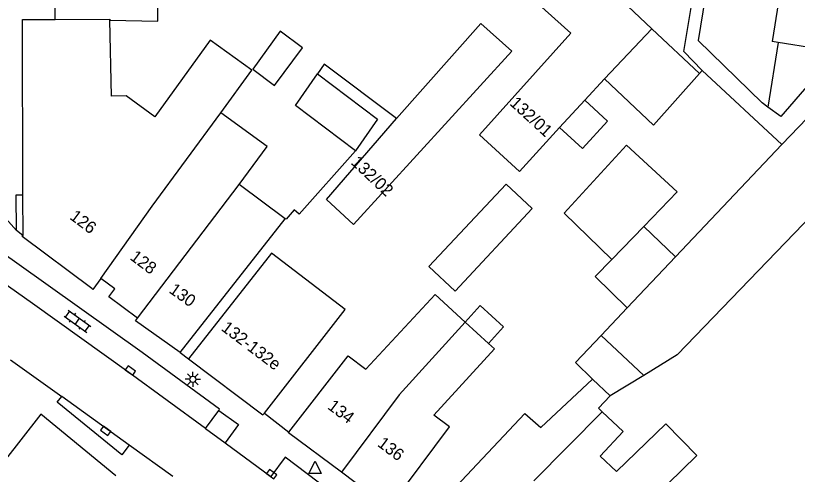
# Model space of a CAD drawing. Extents: x 132998 to 136004, y 396998 to 398512.
# Drawn here: x 133099.6 to 133164.1, y 398262.3 to 398300.1 of the extents above; entities that cross this region are included whole.
import ezdxf

# ---------------------------------------------------------------- set-up
doc = ezdxf.new("R2010")
doc.units = 0
for name, color, linetype in [('gg-afsc-erfafscheiding', 7, 'Continuous'), ('gg-anno-huisnummerreeks BGT', 7, 'Continuous'), ('gg-bbg-bijgebouw', 7, 'Continuous'), ('gg-bbg-gedigitaliseerde bebouwing', 7, 'Continuous'), ('gg-bbg-gedigitaliseerde bijgebouw', 7, 'Continuous'), ('gg-bbg-hoofdgebouw', 7, 'Continuous'), ('gg-bbg-luifel en loopbrug', 7, 'Continuous'), ('gg-bbg-tussenscheiding', 7, 'Continuous'), ('gg-knt-verharding', 7, 'Continuous'), ('gg-knt-verharding nz', 7, 'Continuous'), ('gt-grn-weggrens', 7, 'Continuous'), ('gt-symb-klinker verharding', 7, 'Continuous'), ('gt-symb-kolk', 7, 'Continuous'), ('gt-symb-lichtmast', 7, 'Continuous'), ('gt-symb-waterafsluiter', 7, 'Continuous')]:
    doc.layers.add(name, color=color, linetype=linetype)

# ---------------------------------------------------------------- blocks, each defined once
blk = doc.blocks.new('gt0-KL1')
at = {"layer": 'gt-symb-klinker verharding'}
for p, q in [((-1.15, 0.3), (1.15, 0.3)), ((-1, -0.3), (-1, 0.3)), ((-0.5, 0.3), (-0.5, 0.45)), ((0, -0.3), (0, 0.3)), ((0.5, 0.3), (0.5, 0.45)), ((1, -0.3), (1, 0.3)), ((-1.15, -0.3), (1.15, -0.3)), ((-0.5, -0.45), (-0.5, -0.3)), ((0.5, -0.45), (0.5, -0.3))]:
    blk.add_line(p, q, dxfattribs=at)
blk = doc.blocks.new('gt0-KOLK')
at = {"layer": 'gt-symb-kolk'}
blk.add_lwpolyline([(0, 0), (0.375, 0), (0.375, 0.4), (-0.375, 0.4), (-0.375, 0), (0, 0)], dxfattribs=at)
blk = doc.blocks.new('gt0-LMAST')
at = {"layer": 'gt-symb-lichtmast'}
for p, q in [((-0.182, 0.173), (-0.447, 0.438)), ((-0.005, 0.246), (-0.005, 0.621)), ((0.172, 0.173), (0.437, 0.438)), ((-0.255, -0.004), (-0.63, -0.004)), ((-0.182, -0.181), (-0.447, -0.446)), ((-0.005, -0.254), (-0.005, -0.629)), ((0.437, -0.446), (0.172, -0.181)), ((0.245, -0.004), (0.62, -0.004))]:
    blk.add_line(p, q, dxfattribs=at)
blk.add_circle((-0.005, -0.004), 0.25, dxfattribs=at)
blk = doc.blocks.new('gt0-WAFSL')
at = {"layer": 'gt-symb-waterafsluiter'}
for p, q in [((-0.5, -0.333), (0, 0.667)), ((0, 0.667), (0.5, -0.333)), ((0.5, -0.333), (-0.5, -0.333))]:
    blk.add_line(p, q, dxfattribs=at)

msp = doc.modelspace()

# ---------------------------------------------------------------- linework, layer by layer
at = {"layer": 'gg-afsc-erfafscheiding'}
for p, q in [((133156.249, 398295.584), (133162.815, 398289.493)), ((133113.18, 398272.34), (133113.88, 398271.82))]:
    msp.add_line(p, q, dxfattribs=at)
for points in [[(133131.042, 398291.624), (133125.065, 398296.114), (133124.509, 398295.315)], [(133127.646, 398288.984), (133122.995, 398283.739), (133122.592, 398284.097), (133121.92, 398283.34), (133121.851, 398283.379)]]:
    msp.add_lwpolyline(points, dxfattribs=at)
at = {"layer": 'gg-bbg-bijgebouw'}
for p, q in [((133154.722, 398297.152), (133156.633, 398308.695)), ((133156.533, 398301.968), (133155.919, 398298.076))]:
    msp.add_line(p, q, dxfattribs=at)
at = {"layer": 'gg-bbg-gedigitaliseerde bebouwing'}
for p, q in [((133107.527, 398293.49), (133107.398, 398299.731)), ((133148.184, 398294.918), (133146.558, 398293.146)), ((133146.558, 398293.146), (133144.483, 398290.887)), ((133120.368, 398289.334), (133116.547, 398292.105)), ((133125.262, 398284.968), (133131.042, 398291.624)), ((133144.483, 398290.887), (133141.167, 398287.274)), ((133136.693, 398274.857), (133134.208, 398277.128)), ((133138.618, 398273.097), (133136.693, 398274.857)), ((133148.656, 398268.78), (133147.198, 398270.154))]:
    msp.add_line(p, q, dxfattribs=at)
for points in [[(133137.865, 398290.299), (133145.419, 398298.669), (133140.903, 398302.744), (133144.185, 398306.445)], [(133107.398, 398299.731), (133111.348, 398299.662), (133111.323, 398303.503), (133113.281, 398303.515), (133113.268, 398305.597)], [(133131.042, 398291.624), (133137.987, 398299.455), (133140.553, 398297.179)], [(133116.547, 398292.105), (133119.087, 398295.608), (133115.665, 398298.09), (133111.092, 398291.784)], [(133111.092, 398291.784), (133108.72, 398293.504), (133107.527, 398293.49)], [(133130.657, 398259.853), (133135.412, 398266.219), (133134.118, 398267.187), (133139.109, 398272.648), (133138.618, 398273.097)], [(133132.904, 398258.052), (133141.612, 398267.313), (133142.922, 398266.158), (133147.198, 398270.154)], [(133148.656, 398268.78), (133147.689, 398267.747), (133147.99, 398267.465)], [(133147.99, 398267.465), (133149.722, 398265.843), (133147.818, 398263.81), (133149.183, 398262.531), (133153.242, 398266.482), (133155.799, 398263.856), (133151.003, 398259.187)]]:
    msp.add_lwpolyline(points, dxfattribs=at)
at = {"layer": 'gg-bbg-gedigitaliseerde bijgebouw'}
for p, q in [((133162.546, 398301.243), (133162.02, 398297.981)), ((133161.202, 398292.915), (133155.919, 398298.076)), ((133162.514, 398297.901), (133162.02, 398297.981)), ((133167.338, 398297.125), (133162.514, 398297.901)), ((133154.722, 398297.152), (133156.249, 398295.584)), ((133156.249, 398295.584), (133156.033, 398295.342)), ((133161.669, 398292.576), (133161.202, 398292.915)), ((133154.03, 398280.222), (133162.815, 398289.493)), ((133144.867, 398283.824), (133148.787, 398280.026)), ((133148.787, 398280.026), (133151.423, 398282.747)), ((133150.062, 398276.035), (133154.03, 398280.222)), ((133147.905, 398273.758), (133150.062, 398276.035)), ((133151.423, 398270.463), (133147.905, 398273.758))]:
    msp.add_line(p, q, dxfattribs=at)
for points in [[(133123.284, 398297.452), (133121.433, 398298.842), (133119.166, 398295.716)], [(133119.166, 398295.716), (133120.965, 398294.365), (133123.284, 398297.452)], [(133167.338, 398297.125), (133162.727, 398291.808), (133161.669, 398292.576)], [(133162.815, 398289.493), (133169.758, 398296.733), (133173.802, 398292.449)], [(133127.646, 398288.984), (133122.693, 398292.705), (133124.509, 398295.315)], [(133124.509, 398295.315), (133129.462, 398291.594), (133127.646, 398288.984)], [(133156.033, 398295.342), (133152.225, 398291.083), (133148.184, 398294.918)], [(133151.423, 398282.747), (133154.187, 398285.6), (133149.994, 398289.433), (133144.867, 398283.824)], [(133169.784, 398288.338), (133154.191, 398272.145), (133151.423, 398270.463)], [(133133.706, 398279.434), (133135.864, 398277.414), (133142.226, 398284.213), (133140.068, 398286.233), (133133.706, 398279.434)]]:
    msp.add_lwpolyline(points, dxfattribs=at)
at = {"layer": 'gg-bbg-hoofdgebouw'}
for p, q in [((133102.88, 398299.81), (133102.851, 398304.567)), ((133141.167, 398287.274), (133137.865, 398290.299)), ((133118.049, 398286.196), (133120.368, 398289.334)), ((133121.851, 398283.379), (133118.049, 398286.196)), ((133113.18, 398272.34), (133121.851, 398283.379)), ((133113.88, 398271.82), (133120.01, 398267.2)), ((133120.01, 398267.2), (133120.133, 398267.358)), ((133122.13, 398265.74), (133122.162, 398265.781)), ((133126.48, 398262.488), (133122.13, 398265.74)), ((133130.41, 398259.55), (133126.48, 398262.488))]:
    msp.add_line(p, q, dxfattribs=at)
for points in [[(133100.222, 398285.357), (133100.19, 398299.8), (133102.88, 398299.81)], [(133140.553, 398297.179), (133127.474, 398282.887), (133125.262, 398284.968)], [(133100.219, 398281.986), (133100.23, 398282), (133100.222, 398285.357)], [(133105.898, 398277.619), (133100.16, 398281.91), (133100.219, 398281.986)], [(133120.133, 398267.358), (133126.789, 398275.887), (133120.728, 398280.536), (133113.88, 398271.82)], [(133106.65, 398278.46), (133105.99, 398277.55), (133105.898, 398277.619)], [(133109.67, 398275.19), (133107.3, 398276.95), (133107.79, 398277.6), (133106.65, 398278.46)], [(133122.162, 398265.781), (133127.047, 398272.067), (133128.497, 398270.981), (133134.208, 398277.128)], [(133113.18, 398272.34), (133109.5, 398274.96), (133109.67, 398275.19)], [(133107.88, 398262.19), (133101.681, 398267.26), (133098.596, 398263.29)]]:
    msp.add_lwpolyline(points, dxfattribs=at)
at = {"layer": 'gg-bbg-luifel en loopbrug'}
for p, q in [((133154.03, 398280.222), (133151.423, 398282.747)), ((133151.423, 398270.463), (133148.656, 398268.78))]:
    msp.add_line(p, q, dxfattribs=at)
for points in [[(133146.558, 398293.146), (133148.444, 398291.415), (133146.37, 398289.155), (133144.483, 398290.887)], [(133148.787, 398280.026), (133147.41, 398278.605), (133150.062, 398276.035)], [(133136.693, 398274.857), (133137.929, 398276.217), (133139.859, 398274.462), (133138.618, 398273.097)], [(133147.198, 398270.154), (133145.795, 398271.531), (133147.905, 398273.758)]]:
    msp.add_lwpolyline(points, dxfattribs=at)
at = {"layer": 'gg-bbg-tussenscheiding'}
for p, q in [((133150.109, 398300.894), (133152.097, 398299.03)), ((133148.184, 398294.918), (133152.097, 398299.03)), ((133152.097, 398299.03), (133156.033, 398295.342)), ((133162.514, 398297.901), (133161.669, 398292.576)), ((133110.881, 398284.399), (133116.547, 398292.105)), ((133109.67, 398275.19), (133118.049, 398286.196)), ((133106.65, 398278.46), (133110.881, 398284.399)), ((133142.368, 398261.772), (133147.99, 398267.465))]:
    msp.add_line(p, q, dxfattribs=at)
for points in [[(133102.88, 398299.81), (133107.396, 398299.837), (133107.398, 398299.731)], [(133136.693, 398274.857), (133131.248, 398268.868), (133126.48, 398262.488)]]:
    msp.add_lwpolyline(points, dxfattribs=at)
at = {"layer": 'gg-knt-verharding'}
for p, q in [((133100.219, 398281.986), (133099.689, 398282.401)), ((133099.199, 398271.747), (133103.435, 398268.719)), ((133108.99, 398264.718), (133103.435, 398268.719)), ((133115.287, 398266.087), (133116.379, 398267.58)), ((133115.287, 398266.087), (133116.894, 398264.906)), ((133116.894, 398264.906), (133120.653, 398262.138)), ((133112.57, 398262.116), (133108.99, 398264.718))]:
    msp.add_line(p, q, dxfattribs=at)
for points in [[(133099.689, 398282.401), (133099.668, 398285.356), (133100.222, 398285.357)], [(133115.287, 398266.087), (133108.963, 398270.706), (133101.012, 398276.375), (133095.497, 398280.256), (133093.812, 398281.468)], [(133108.99, 398264.718), (133108.361, 398263.904), (133103.048, 398268.251), (133103.435, 398268.719)], [(133116.379, 398267.58), (133117.987, 398266.411), (133116.894, 398264.906)]]:
    msp.add_lwpolyline(points, dxfattribs=at)
at = {"layer": 'gg-knt-verharding nz'}
msp.add_line((133120.133, 398267.358), (133122.162, 398265.781), dxfattribs=at)
for points in [[(133116.379, 398267.58), (133116.443, 398267.667), (133110.055, 398272.358), (133099.71, 398279.717), (133094.652, 398283.282), (133093.505, 398281.689)], [(133127.094, 398257.21), (133128.314, 398258.82), (133121.834, 398263.728), (133120.653, 398262.138)]]:
    msp.add_lwpolyline(points, dxfattribs=at)
at = {"layer": 'gt-grn-weggrens'}
msp.add_line((133099.689, 398282.401), (133097.252, 398285.057), dxfattribs=at)

# ---------------------------------------------------------------- block references
at = {"layer": 'gt-symb-klinker verharding', "rotation": -35.724134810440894}
msp.add_blockref('gt0-KL1', (133104.719, 398274.926), dxfattribs=at)
at = {"layer": 'gt-symb-kolk'}
for p, rotation in [((133108.963, 398270.706), -35.48983516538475), ((133107.157, 398266.048), 144.0533148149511), ((133120.619, 398262.164), -36.35665584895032)]:
    msp.add_blockref('gt0-KOLK', p, dxfattribs=dict(at, rotation=rotation))
at = {"layer": 'gt-symb-lichtmast'}
msp.add_blockref('gt0-LMAST', (133114.235, 398270.142), dxfattribs=at)
at = {"layer": 'gt-symb-waterafsluiter'}
msp.add_blockref('gt0-WAFSL', (133124.311, 398262.711), dxfattribs=at)

# ---------------------------------------------------------------- texts
at = {"layer": 'gg-anno-huisnummerreeks BGT'}
for s, rotation, p in [('132/01', 317.5, (133140.305, 398292.81)), ('132/02', 316.7, (133127.211, 398287.942)), ('126', 323.2, (133104.006, 398283.405)), ('128', 323.4, (133108.974, 398280.067)), ('130', 324.6, (133112.195, 398277.337)), ('132-132e', 323, (133116.501, 398274.227)), ('134', 323.2, (133125.276, 398267.759)), ('136', 323.2, (133129.386, 398264.687))]:
    msp.add_text(s, height=1, rotation=rotation, dxfattribs=at).set_placement(p)

doc.saveas('drawing.dxf')
